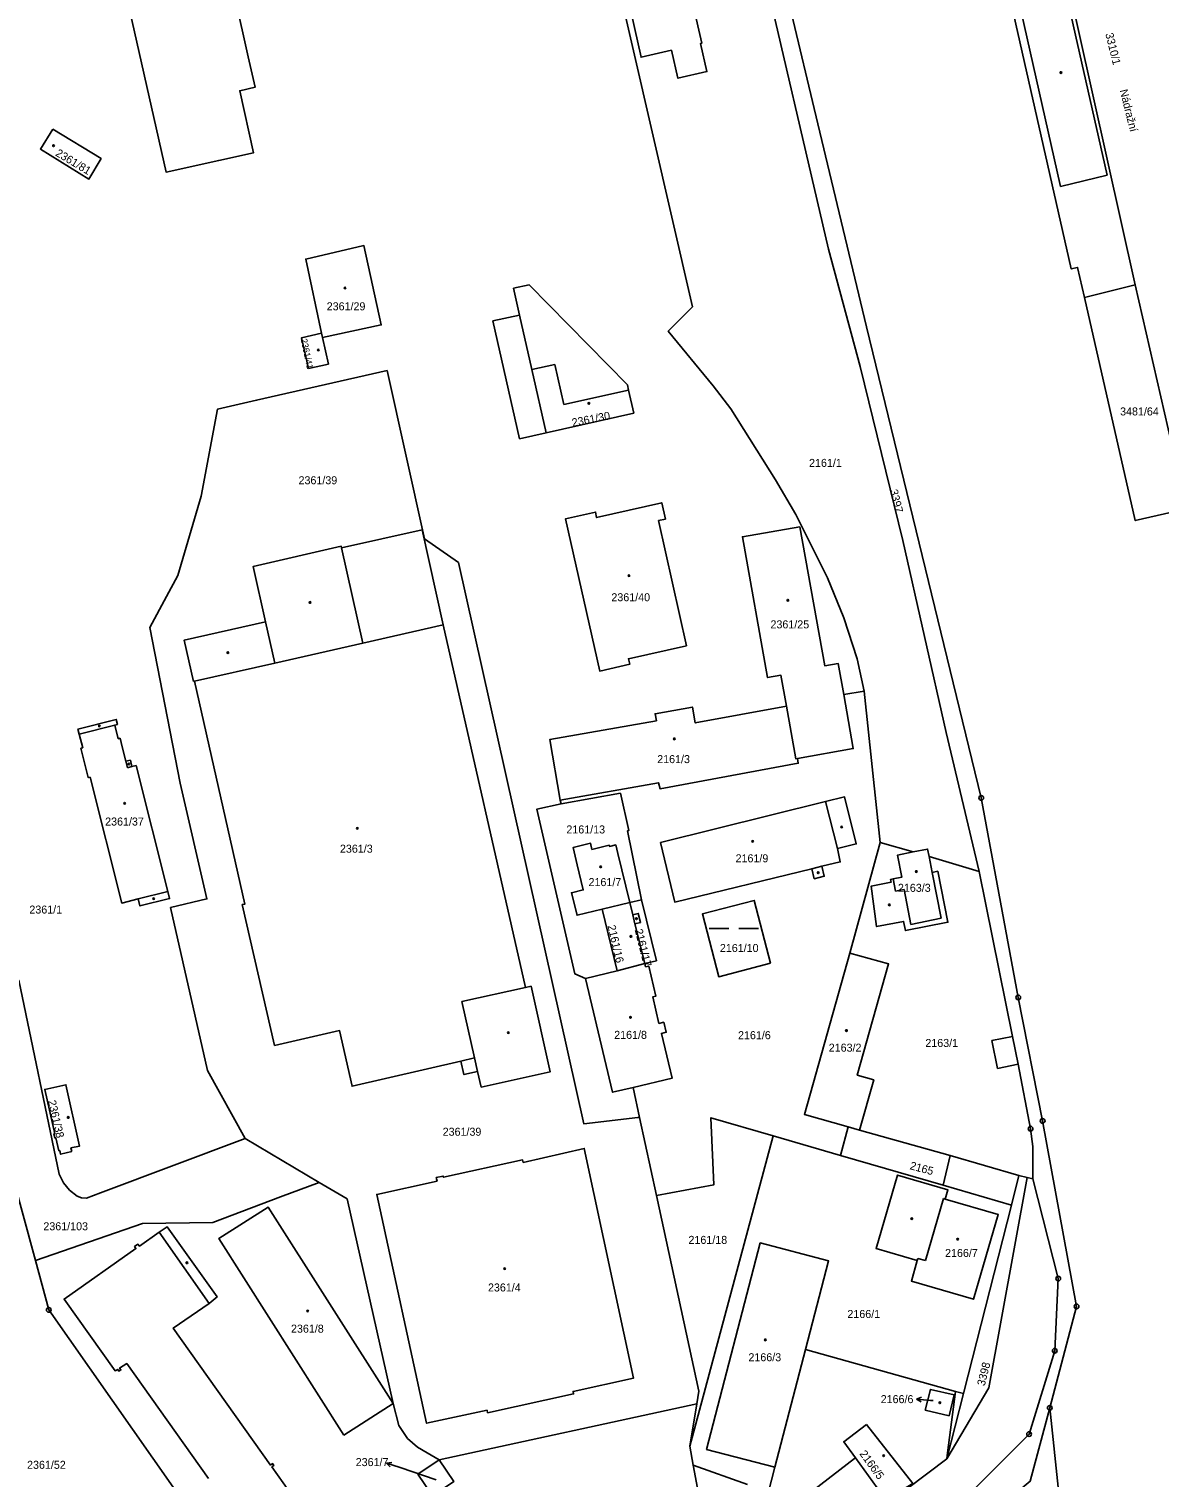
# Model space of a CAD drawing. Extents: x -733394 to -722299, y -1082822 to -1075049.
# Drawn here: x -728982 to -728742.1, y -1079876.8 to -1079569.2 of the extents above; entities that cross this region are included whole.
import ezdxf

# ---------------------------------------------------------------- set-up
doc = ezdxf.new("R2010")
doc.units = 0
for name, color, linetype in [('Hranice parcel', 7, 'Continuous'), ('Parcelní čísla', 7, 'Continuous'), ('Pop  PČ popisy', 7, 'Continuous'), ('Vnitřní kresba', 7, 'Continuous'), ('Značky bodu BP', 7, 'Continuous'), ('Značky budov', 7, 'Continuous'), ('Značky kultur', 7, 'Continuous')]:
    doc.layers.add(name, color=color, linetype=linetype)

msp = doc.modelspace()

# ---------------------------------------------------------------- linework, layer by layer
at = {"layer": 'Hranice parcel'}
for p, q in [((-728757.89, -1079626.24), (-728747.1, -1079623.57)), ((-728747.1, -1079623.57), (-728736.24, -1079671.17)), ((-728919.88, -1079633.85), (-728919.68, -1079634.75)), ((-728804.65, -1079709.84), (-728808.99, -1079710.6)), ((-728804.65, -1079709.84), (-728801.26, -1079742)), ((-728869.2, -1079733.03), (-728869.01, -1079733.8)), ((-728807.71, -1079765.5), (-728801.26, -1079742)), ((-728801.26, -1079742), (-728794.28, -1079744.03)), ((-728790.86, -1079745.02), (-728780.22, -1079748.14)), ((-728860.29, -1079756.19), (-728854.43, -1079754.79)), ((-728854.43, -1079754.79), (-728851.91, -1079754.18)), ((-728857.13, -1079769.29), (-728860.29, -1079756.19)), ((-728857.13, -1079769.29), (-728863.83, -1079770.91)), ((-728851.24, -1079767.73), (-728857.13, -1079769.29)), ((-728853.71, -1079794.03), (-728852.33, -1079800.41)), ((-728852.33, -1079800.41), (-728848.74, -1079817.02)), ((-728823.97, -1079804.33), (-728841.7, -1079870.26)), ((-728823.97, -1079804.33), (-728809.7, -1079808.47)), ((-728809.7, -1079808.47), (-728808.05, -1079802.42)), ((-728808.05, -1079802.42), (-728805.64, -1079803.1)), ((-728936.09, -1079804.88), (-728920.34, -1079814.23)), ((-728773.39, -1079819.02), (-728771.79, -1079812.76)), ((-728771.79, -1079812.76), (-728770.02, -1079813.16)), ((-728770.02, -1079813.16), (-728768.85, -1079813.45)), ((-728817.09, -1079849.69), (-728823.59, -1079874.71)), ((-728787.1, -1079872.91), (-728783.58, -1079859.06)), ((-728841.7, -1079870.26), (-728840.2, -1079861.25)), ((-728841.7, -1079870.26), (-728840.97, -1079874.28)), ((-728829.44, -1079878.4), (-728840.97, -1079874.28)), ((-728840.97, -1079874.28), (-728840.07, -1079879.18))]:
    msp.add_line(p, q, dxfattribs=at)
for points in [[(-728863.54, -1079530.2), (-728862.22, -1079536.59), (-728841.12, -1079628.21), (-728846.24, -1079633.38), (-728836.69, -1079645.03), (-728833, -1079649.92), (-728823.45, -1079664.99), (-728819.2, -1079672.33), (-728812.42, -1079685.78), (-728808.98, -1079694.3), (-728806.12, -1079703.01), (-728804.65, -1079709.84)], [(-728846.7, -1079539.26), (-728839.13, -1079572.24), (-728839.43, -1079572.32), (-728838.06, -1079578.27), (-728844.2, -1079579.68), (-728845.57, -1079573.73), (-728852.01, -1079575.21), (-728862.04, -1079530.36)], [(-728963.02, -1079539.03), (-728962.49, -1079541.37), (-728943.88, -1079537.26), (-728935.41, -1079575.11), (-728933.96, -1079581.59), (-728937.23, -1079582.33), (-728934.29, -1079595.52), (-728941.68, -1079597.14), (-728952.86, -1079599.6), (-728965.81, -1079542.12), (-728966.34, -1079539.78), (-728963.02, -1079539.03)], [(-728765.26, -1079862.11), (-728759.56, -1079840.56), (-728766.76, -1079801.15), (-728771.96, -1079774.91), (-728779.79, -1079732.53), (-728804.18, -1079632.51), (-728814.51, -1079589.39), (-728826.55, -1079538.86), (-728840.19, -1079537.43)], [(-728780.22, -1079748.14), (-728787.28, -1079718.64), (-728796.46, -1079677.89), (-728805.52, -1079640.88), (-728812.26, -1079616.01), (-728827.18, -1079551.78), (-728832.53, -1079544.09), (-728840.68, -1079540.29)], [(-728765.21, -1079546.41), (-728762.92, -1079556.57), (-728762.06, -1079556.42), (-728747.1, -1079623.57)], [(-728775.67, -1079554.04), (-728760.68, -1079620.17), (-728759.34, -1079619.86), (-728757.89, -1079626.24)], [(-728976.93, -1079590.46), (-728966.66, -1079596.76), (-728969.27, -1079601.08), (-728979.55, -1079594.74), (-728976.93, -1079590.46)], [(-728919.88, -1079633.85), (-728923.22, -1079618.1), (-728910.87, -1079615.24), (-728907.18, -1079632.07), (-728919.68, -1079634.75)], [(-728877.83, -1079656.24), (-728883.48, -1079631.24), (-728877.81, -1079629.97), (-728879.09, -1079624.3), (-728875.77, -1079623.56), (-728854.92, -1079644.82), (-728854.68, -1079645.9), (-728853.58, -1079650.79), (-728872.18, -1079654.97), (-728877.83, -1079656.24)], [(-728736.24, -1079671.17), (-728747.11, -1079673.64), (-728757.89, -1079626.24)], [(-728919.68, -1079634.75), (-728918.42, -1079640.41), (-728922.63, -1079641.33), (-728924.1, -1079634.79), (-728919.88, -1079633.85)], [(-728936.09, -1079804.88), (-728944.07, -1079790.45), (-728951.93, -1079755.85), (-728944.2, -1079754.01), (-728949.9, -1079729.38), (-728956.33, -1079696.32), (-728952.8, -1079689.77), (-728950.4, -1079685.32), (-728945.39, -1079668.42), (-728941.96, -1079649.97), (-728933.65, -1079648.08), (-728905.94, -1079641.76), (-728898.04, -1079677.52), (-728890.79, -1079682.55), (-728864.17, -1079801.78), (-728852.72, -1079800.45), (-728852.33, -1079800.41)], [(-728848.29, -1079673.63), (-728842.38, -1079700.23), (-728854.7, -1079702.99), (-728854.44, -1079704.16), (-728860.79, -1079705.59), (-728868.04, -1079673.23), (-728861.68, -1079671.82), (-728861.47, -1079672.99), (-728847.62, -1079669.85), (-728846.87, -1079673.31), (-728848.29, -1079673.63)], [(-728821.15, -1079713.05), (-728822.32, -1079706.5), (-728825.15, -1079706.99), (-728830.5, -1079677.08), (-728818.32, -1079674.97), (-728813.02, -1079704.46), (-728810.15, -1079704), (-728808.99, -1079710.6)], [(-728947.04, -1079707.81), (-728946.85, -1079707.76), (-728936.13, -1079755.11), (-728936.69, -1079755.21), (-728929.85, -1079785.1), (-728916.04, -1079781.97), (-728913.37, -1079793.79), (-728890.3, -1079788.46), (-728889.64, -1079791.31), (-728886.73, -1079790.63), (-728885.97, -1079793.98), (-728871.31, -1079790.72), (-728875.38, -1079772.53), (-728876.58, -1079772.8), (-728894.01, -1079695.79), (-728898.53, -1079675.59), (-728915.62, -1079679.39), (-728915.69, -1079679.07), (-728934.4, -1079683.39), (-728931.75, -1079695.11), (-728949.04, -1079699.04), (-728947.04, -1079707.81)], [(-728808.99, -1079710.6), (-728806.96, -1079722.08), (-728818.83, -1079724.17)], [(-728821.15, -1079713.05), (-728840.52, -1079716.6), (-728841.12, -1079713.24), (-728849.04, -1079714.65), (-728848.78, -1079716.14), (-728871.42, -1079720.17), (-728869.2, -1079733.03)], [(-728818.83, -1079724.17), (-728819.18, -1079724.24), (-728821.15, -1079713.05)], [(-728969.01, -1079728.12), (-728969.4, -1079728.22), (-728970.97, -1079721.98), (-728970.58, -1079721.88), (-728971.31, -1079718.98), (-728971.58, -1079717.91), (-728963.45, -1079715.87), (-728963.19, -1079716.93), (-728963.77, -1079717.08), (-728963.04, -1079719.98), (-728962.65, -1079719.88), (-728962.19, -1079721.69), (-728961.42, -1079724.77), (-728960.45, -1079724.53), (-728960.11, -1079725.88), (-728959.24, -1079725.66), (-728952.52, -1079752.41), (-728952.14, -1079753.91), (-728958.43, -1079755.49), (-728958.81, -1079753.99), (-728962.29, -1079754.87), (-728969.01, -1079728.12)], [(-728869.2, -1079733.03), (-728848.31, -1079729.33), (-728847.97, -1079730.61), (-728818.66, -1079725.19), (-728818.83, -1079724.17)], [(-728869.01, -1079733.8), (-728874.15, -1079734.92), (-728866.06, -1079769.93), (-728863.83, -1079770.91)], [(-728869.01, -1079733.8), (-728856.42, -1079731.54), (-728854.59, -1079739.44), (-728854.9, -1079739.52), (-728851.91, -1079754.18)], [(-728847.93, -1079742), (-728812.84, -1079733.31), (-728808.82, -1079732.33), (-728806.35, -1079742.33), (-728810.33, -1079743.31), (-728809.73, -1079746.12), (-728813.65, -1079747.07), (-728813.14, -1079749.18), (-728815.25, -1079749.7), (-728815.76, -1079747.59), (-728844.86, -1079754.67), (-728847.93, -1079742)], [(-728854.43, -1079754.79), (-728856.93, -1079744.33), (-728857.39, -1079742.53), (-728858.75, -1079742.86), (-728858.78, -1079742.61), (-728862.45, -1079743.47), (-728862.76, -1079742.16), (-728866.43, -1079743.05), (-728865.58, -1079746.79), (-728864.31, -1079752.08), (-728866.8, -1079752.69), (-728865.62, -1079757.48), (-728860.29, -1079756.19)], [(-728790.86, -1079745.02), (-728790.21, -1079748.35), (-728789.03, -1079748.11), (-728786.89, -1079758.95), (-728795.91, -1079760.73), (-728796.3, -1079758.76), (-728802.01, -1079759.88), (-728803.17, -1079751.26), (-728798.95, -1079750.45), (-728799.06, -1079749.85), (-728798.47, -1079749.74), (-728796.68, -1079749.4), (-728797.58, -1079744.68), (-728794.28, -1079744.03)], [(-728794.28, -1079744.03), (-728791.18, -1079743.42), (-728790.86, -1079745.02)], [(-728768.85, -1079813.45), (-728768.82, -1079806.59), (-728769.34, -1079802.8), (-728771.97, -1079789.12), (-728773.19, -1079783.22), (-728780.22, -1079748.14)], [(-728854.43, -1079754.79), (-728853.8, -1079757.35), (-728852.64, -1079757.06), (-728852.14, -1079759.02), (-728853.32, -1079759.31), (-728851.24, -1079767.73)], [(-728851.91, -1079754.18), (-728848.76, -1079767.14), (-728851.24, -1079767.73)], [(-728824.53, -1079767.66), (-728835.54, -1079770.53), (-728839.01, -1079757.2), (-728828, -1079754.33), (-728824.53, -1079767.66)], [(-728808.05, -1079802.42), (-728817.36, -1079799.76), (-728807.71, -1079765.5)], [(-728807.71, -1079765.5), (-728799.48, -1079767.82), (-728806.14, -1079791.41), (-728802.62, -1079792.41), (-728805.64, -1079803.1)], [(-728851.24, -1079767.73), (-728851.08, -1079768.42), (-728850.41, -1079768.26), (-728848.92, -1079774.67), (-728849.55, -1079774.82), (-728848.22, -1079780.43), (-728847.22, -1079780.19), (-728846.69, -1079782.31), (-728847.71, -1079782.55), (-728845.44, -1079792.08), (-728853.71, -1079794.03)], [(-729020.5, -1079776.81), (-728991.35, -1079772.33), (-728984.16, -1079771.23), (-728975.55, -1079812.48), (-728974.65, -1079814.29), (-728973.36, -1079815.84), (-728971.77, -1079817.14), (-728970.83, -1079817.52), (-728969.8, -1079817.55), (-728966.76, -1079816.46), (-728936.09, -1079804.88)], [(-728863.83, -1079770.91), (-728858.08, -1079795.06), (-728853.71, -1079794.03)], [(-728972.88, -1079807.68), (-728975.28, -1079808.23), (-728975.46, -1079807.44), (-728975.66, -1079807.49), (-728976.28, -1079804.74), (-728976.48, -1079804.79), (-728976.68, -1079803.9), (-728976.48, -1079803.86), (-728978.62, -1079794.45), (-728974.15, -1079793.47), (-728971.25, -1079806.49), (-728973.06, -1079806.89), (-728972.88, -1079807.68)], [(-728848.74, -1079817.02), (-728836.59, -1079814.75), (-728837.2, -1079800.48), (-728823.97, -1079804.33)], [(-728805.64, -1079803.1), (-728786.38, -1079808.52), (-728771.79, -1079812.76)], [(-728877.07, -1079809.99), (-728877.19, -1079809.45), (-728894, -1079813.12), (-728894.05, -1079812.87), (-728895.52, -1079813.19), (-728895.46, -1079813.44), (-728895.34, -1079813.98), (-728908.15, -1079816.77), (-728897.58, -1079865.38), (-728884.73, -1079862.6), (-728884.62, -1079863.13), (-728866.34, -1079859.14), (-728866.46, -1079858.61), (-728853.66, -1079855.81), (-728864.08, -1079807.01), (-728877.07, -1079809.99)], [(-728980.62, -1079830.82), (-728986.07, -1079810.73), (-728986.25, -1079809.79)], [(-728809.7, -1079808.47), (-728787.85, -1079814.81), (-728773.39, -1079819.02)], [(-728793.38, -1079830.81), (-728802.11, -1079828.22), (-728797.59, -1079812.66), (-728786.89, -1079815.82), (-728787.48, -1079817.76), (-728776.19, -1079821.06), (-728781.43, -1079839.02), (-728794.61, -1079835.16), (-728793.38, -1079830.81)], [(-728768.85, -1079813.45), (-728763.46, -1079834.65), (-728764.2, -1079849.97), (-728769.63, -1079867.67), (-728792.67, -1079890.81)], [(-728787.1, -1079872.91), (-728778.17, -1079857.88), (-728770.02, -1079813.16)], [(-728920.34, -1079814.23), (-728928.57, -1079817.29), (-728942.95, -1079822.75), (-728957.85, -1079822.93), (-728980.62, -1079830.82)], [(-728920.34, -1079814.23), (-728914.45, -1079817.72), (-728904.63, -1079861.2), (-728903.46, -1079865.83), (-728901.58, -1079868.59), (-728899.49, -1079870.47), (-728897.47, -1079871.64), (-728894.87, -1079873.16), (-728840.2, -1079861.25)], [(-728915.12, -1079867.88), (-728904.63, -1079861.2), (-728931.21, -1079819.47), (-728941.7, -1079826.14), (-728915.12, -1079867.88)], [(-728840.2, -1079861.25), (-728839.75, -1079858.54), (-728848.74, -1079817.02)], [(-728783.58, -1079859.06), (-728783.5, -1079858.75), (-728773.39, -1079819.02)], [(-728926.81, -1079879.74), (-728930.41, -1079874.66), (-728929.96, -1079874.34), (-728930.25, -1079873.93), (-728930.7, -1079874.25), (-728951.35, -1079845.15), (-728943.7, -1079839.93), (-728942.05, -1079838.55), (-728952.67, -1079823.63), (-728954.32, -1079824.78), (-728958.55, -1079827.75), (-728958.84, -1079827.34), (-728959.57, -1079827.86), (-728959.29, -1079828.27), (-728974.51, -1079838.98), (-728963.7, -1079854.21), (-728963.14, -1079853.95), (-728962.87, -1079854.32), (-728962.47, -1079854.03), (-728962.73, -1079853.66), (-728961.23, -1079852.7), (-728943.89, -1079877.07)], [(-728823.59, -1079874.71), (-728838.13, -1079870.94), (-728826.73, -1079827.08), (-728812.2, -1079830.88), (-728817.09, -1079849.69)], [(-728935.41, -1079914.74), (-728929.26, -1079910.43), (-728977.78, -1079841.28), (-728980.62, -1079830.82)], [(-728817.09, -1079849.69), (-728785.24, -1079858.6), (-728783.58, -1079859.06)], [(-728786.58, -1079863.8), (-728791.69, -1079862.59), (-728790.6, -1079858.17), (-728785.52, -1079859.32), (-728786.58, -1079863.8)], [(-728793.87, -1079898.17), (-728769.39, -1079877.69), (-728765.26, -1079862.11)], [(-728765.26, -1079862.11), (-728761.57, -1079897.11), (-728755.4, -1079934.34), (-728752.23, -1079944.14)], [(-728804.18, -1079865.61), (-728794.35, -1079878.18), (-728800.05, -1079881.61), (-728806.48, -1079872.74), (-728808.98, -1079869.3), (-728804.18, -1079865.61)], [(-728896.31, -1079880.79), (-728891.81, -1079877.75), (-728894.87, -1079873.16), (-728899.4, -1079876.22), (-728896.31, -1079880.79)], [(-728825.4, -1079881.66), (-728825.03, -1079880.24), (-728823.59, -1079874.71)], [(-728812.63, -1079892.2), (-728812.13, -1079891.85), (-728787.1, -1079872.91)]]:
    msp.add_lwpolyline(points, dxfattribs=at)
at = {"layer": 'Pop  PČ popisy'}
for p, q in [((-728793.54, -1079860.25), (-728792.5, -1079859.84)), ((-728790.55, -1079860.51), (-728793.54, -1079860.25)), ((-728793.54, -1079860.25), (-728792.59, -1079860.83)), ((-728790, -1079860.56), (-728790.55, -1079860.51)), ((-728906.05, -1079873.87), (-728904.95, -1079873.71)), ((-728903.2, -1079874.8), (-728906.05, -1079873.87)), ((-728906.05, -1079873.87), (-728905.26, -1079874.66)), ((-728895.55, -1079877.36), (-728903.2, -1079874.8))]:
    msp.add_line(p, q, dxfattribs=at)
at = {"layer": 'Vnitřní kresba'}
for p, q in [((-728753.08, -1079600.28), (-728762.92, -1079556.57)), ((-728772.83, -1079558.8), (-728762.94, -1079602.68)), ((-728762.94, -1079602.68), (-728753.08, -1079600.28)), ((-728877.81, -1079629.97), (-728875.2, -1079641.57)), ((-728875.2, -1079641.57), (-728870.31, -1079640.49)), ((-728875.2, -1079641.57), (-728872.18, -1079654.97)), ((-728870.31, -1079640.49), (-728868.4, -1079648.99)), ((-728868.4, -1079648.99), (-728854.68, -1079645.9)), ((-728915.62, -1079679.39), (-728911.11, -1079699.67)), ((-728931.75, -1079695.11), (-728929.76, -1079703.9)), ((-728911.11, -1079699.67), (-728894.01, -1079695.79)), ((-728929.76, -1079703.9), (-728911.11, -1079699.67)), ((-728929.76, -1079703.9), (-728946.85, -1079707.76)), ((-728971.31, -1079718.98), (-728963.77, -1079717.08)), ((-728961.42, -1079724.77), (-728961.08, -1079726.12)), ((-728961.08, -1079726.12), (-728960.11, -1079725.88)), ((-728810.33, -1079743.31), (-728812.84, -1079733.31)), ((-728815.76, -1079747.59), (-728813.65, -1079747.07)), ((-728790.21, -1079748.35), (-728788.29, -1079758.1)), ((-728797.97, -1079752.32), (-728798.47, -1079749.74)), ((-728796.19, -1079751.98), (-728797.97, -1079752.32)), ((-728794.76, -1079759.43), (-728796.19, -1079751.98)), ((-728958.81, -1079753.99), (-728952.52, -1079752.41)), ((-728853.8, -1079757.35), (-728853.32, -1079759.31)), ((-728788.29, -1079758.1), (-728794.76, -1079759.43)), ((-728890.05, -1079775.77), (-728876.58, -1079772.8)), ((-728887.37, -1079787.78), (-728890.05, -1079775.77)), ((-728777.54, -1079784.07), (-728773.19, -1079783.22)), ((-728776.38, -1079790.01), (-728777.54, -1079784.07)), ((-728890.3, -1079788.46), (-728887.37, -1079787.78)), ((-728887.37, -1079787.78), (-728886.73, -1079790.63)), ((-728771.97, -1079789.12), (-728776.38, -1079790.01)), ((-728786.38, -1079808.52), (-728787.85, -1079814.81)), ((-728791.67, -1079830.79), (-728787.84, -1079817.66)), ((-728787.84, -1079817.66), (-728787.48, -1079817.76)), ((-728954.32, -1079824.78), (-728943.7, -1079839.93)), ((-728793.38, -1079830.81), (-728793.25, -1079830.34)), ((-728793.25, -1079830.34), (-728791.67, -1079830.79)), ((-728786.99, -1079871.63), (-728785.24, -1079858.6)), ((-728787.1, -1079872.91), (-728786.99, -1079871.63)), ((-728806.68, -1079872.89), (-728815.39, -1079879.56)), ((-728806.68, -1079872.89), (-728806.48, -1079872.74))]:
    msp.add_line(p, q, dxfattribs=at)
at = {"layer": 'Značky bodu BP'}
for centre, radius in [((-728779.79, -1079732.53), 0.5), ((-728779.79, -1079732.53), 0.0303), ((-728771.96, -1079774.91), 0.5), ((-728771.96, -1079774.91), 0.0303), ((-728766.76, -1079801.15), 0.5), ((-728766.76, -1079801.15), 0.0303), ((-728769.34, -1079802.8), 0.5), ((-728769.34, -1079802.8), 0.0303), ((-728763.46, -1079834.65), 0.5), ((-728763.46, -1079834.65), 0.0303), ((-728977.78, -1079841.28), 0.5), ((-728977.78, -1079841.28), 0.0303), ((-728759.56, -1079840.56), 0.5), ((-728759.56, -1079840.56), 0.0303), ((-728764.2, -1079849.97), 0.5), ((-728764.2, -1079849.97), 0.0303), ((-728765.26, -1079862.11), 0.5), ((-728765.26, -1079862.11), 0.0303), ((-728769.63, -1079867.67), 0.5), ((-728769.63, -1079867.67), 0.0303)]:
    msp.add_circle(centre, radius, dxfattribs=at)
at = {"layer": 'Značky budov'}
for centre in [(-728762.89, -1079578.47), (-728976.77, -1079594.01), (-728914.89, -1079624.23), (-728920.55, -1079637.39), (-728863.11, -1079648.74), (-728854.58, -1079685.33), (-728820.85, -1079690.57), (-728922.32, -1079691.02), (-728939.75, -1079701.68), (-728967.03, -1079717.28), (-728844.95, -1079720), (-728960.79, -1079725.33), (-728961.65, -1079733.69), (-728912.27, -1079739.02), (-728809.45, -1079738.72), (-728828.33, -1079741.78), (-728860.62, -1079747.18), (-728814.42, -1079748.43), (-728793.57, -1079748.18), (-728955.51, -1079753.94), (-728799.33, -1079755.26), (-728853, -1079758.2), (-728854.19, -1079761.97), (-728854.27, -1079779.16), (-728880.21, -1079782.4), (-728808.42, -1079781.96), (-728973.65, -1079800.41), (-728794.54, -1079821.9), (-728784.8, -1079826.27), (-728948.46, -1079831.28), (-728880.97, -1079832.53), (-728922.81, -1079841.54), (-728825.63, -1079847.66), (-728788.58, -1079861.01), (-728800.51, -1079872.26)]:
    msp.add_circle(centre, 0.175, dxfattribs=at)
at = {"layer": 'Značky kultur'}
for p, q in [((-728837.57, -1079760.25), (-728833.37, -1079760.25)), ((-728831.27, -1079760.25), (-728827.07, -1079760.25))]:
    msp.add_line(p, q, dxfattribs=at)

# ---------------------------------------------------------------- texts
at = {"layer": 'Parcelní čísla'}
for s, height, rotation, p in [('3310/1', 1.7, 284, (-728753.47, -1079570.25)), ('2361/81', 1.7, 329, (-728976.5, -1079596.03)), ('2361/41', 1.36, 282, (-728924.29, -1079635.13)), ('2361/30', 1.7, 11, (-728866.54, -1079653.69)), ('3397', 1.7, 284, (-728799.22, -1079667.23)), ('2161/16', 1.7, 283, (-728859.15, -1079759.73)), ('2161/17', 1.7, 284, (-728853.39, -1079760.58)), ('2361/38', 1.7, 283, (-728977.97, -1079796.92)), ('2165', 1.7, 345, (-728795.08, -1079811.39)), ('3398', 1.7, 76, (-728779.07, -1079857.55)), ('2166/5', 1.7, 306, (-728805.73, -1079871.87))]:
    msp.add_text(s, height=height, rotation=rotation, dxfattribs=at).set_placement(p)
for s, p in [('2361/29', (-728918.77, -1079628.97)), ('3481/64', (-728750.32, -1079651.3)), ('2161/1', (-728816.36, -1079662.23)), ('2361/39', (-728924.75, -1079665.92)), ('2361/40', (-728858.33, -1079690.77)), ('2361/25', (-728824.55, -1079696.53)), ('2161/3', (-728848.6, -1079725.15)), ('2361/37', (-728965.81, -1079738.41)), ('2161/13', (-728867.88, -1079740.09)), ('2361/3', (-728915.96, -1079744.18)), ('2161/9', (-728831.96, -1079746.22)), ('2161/7', (-728863.18, -1079751.27)), ('2163/3', (-728797.49, -1079752.49)), ('2361/1', (-728981.9, -1079757.11)), ('2161/10', (-728835.29, -1079765.27)), ('2161/8', (-728857.73, -1079783.72)), ('2161/6', (-728831.44, -1079783.79)), ('2163/2', (-728812.18, -1079786.44)), ('2163/1', (-728791.67, -1079785.44)), ('2361/39', (-728894.15, -1079804.3)), ('2361/103', (-728978.93, -1079824.38)), ('2161/18', (-728841.96, -1079827.27)), ('2166/7', (-728787.48, -1079830.05)), ('2361/4', (-728884.53, -1079837.38)), ('2166/1', (-728808.22, -1079843.01)), ('2361/8', (-728926.35, -1079846.13)), ('2166/3', (-728829.23, -1079852.2)), ('2166/6', (-728801.15, -1079861.1)), ('2361/52', (-728982.39, -1079875.05)), ('2361/7', (-728912.61, -1079874.47))]:
    msp.add_text(s, height=1.7, dxfattribs=at).set_placement(p)
at = {"layer": 'Pop  PČ popisy'}
msp.add_text('Nádražní', height=1.7, rotation=284, dxfattribs=at).set_placement((-728750.41, -1079582.25))

doc.saveas('drawing.dxf')
